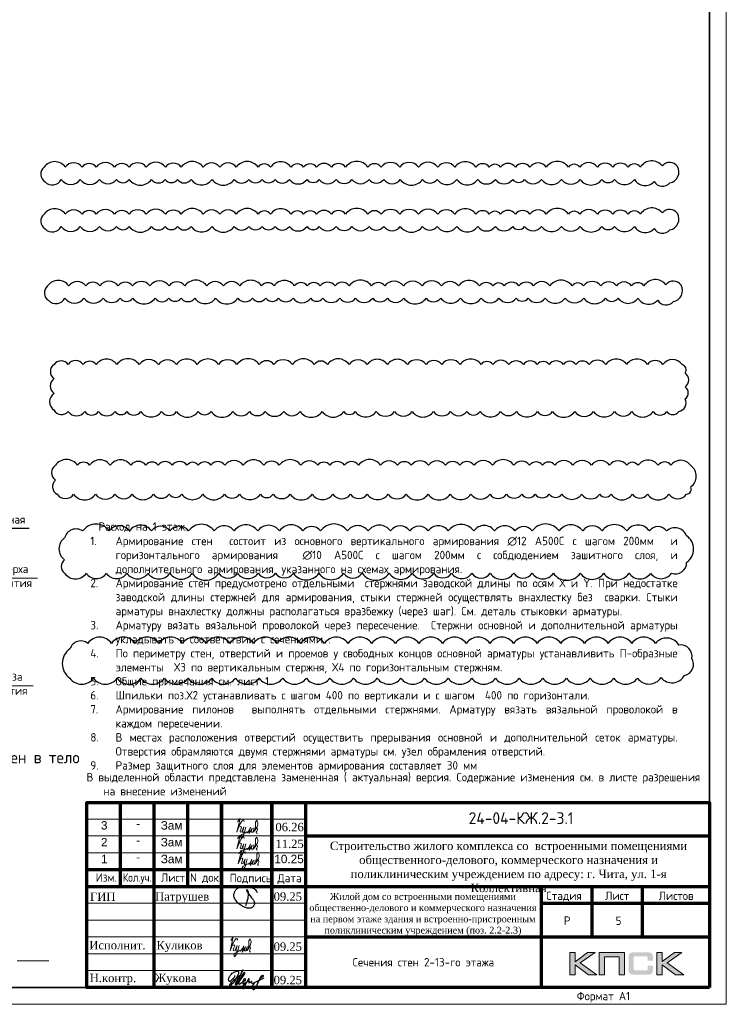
# Model space of a CAD drawing. Header units: millimetres. Extents: x 247266 to 730847, y -636031 to 10052.
# Tile 266 of 330: x 590100 to 611095, y -209161 to -179910. Entities that reach past the tile are written whole.
import ezdxf
from ezdxf.enums import TextEntityAlignment as Align

# ---------------------------------------------------------------- set-up
doc = ezdxf.new("R2010")
doc.units = ezdxf.units.MM
for name, color, linetype, lineweight in [('AF_Stena', 7, 'Continuous', 18), ('Выноски', 7, 'Continuous', 20), ('подоснова', 7, 'Continuous', 5), ('размер', 7, 'Continuous', 25), ('Рамка', 7, 'Continuous', 70), ('Текст', 7, 'Continuous', 25), ('ТОНКИЕ', 7, 'Continuous', 9), ('Узлы', 7, 'Continuous', 0)]:
    doc.layers.add(name, color=color, linetype=linetype, lineweight=lineweight)
for name, color, linetype in [('PDF7_Text', 7, 'Continuous'), ('PDF8_Text', 7, 'Continuous'), ('Исправления', 1, 'Continuous'), ('РАЗМЕРЫ', 7, 'Continuous'), ('Рамка печать', 7, 'Continuous'), ('ТОЛСТЫЕ_ОСНОВНЫЕ', 7, 'Continuous')]:
    doc.layers.add(name, color=color, linetype=linetype)
doc.styles.add('GOST-2.304_Type-B', font='GOST_Common.ttf')
doc.styles.add('PDF Times New Roman', font='times.ttf')
doc.styles.get("Standard").update_dxf_attribs({"font": 'arial.ttf'})
doc.styles.add('style1', font='GOST_Common.ttf', dxfattribs={"height": 500})
doc.styles.add('style_Tonin', font='simplex.shx', dxfattribs={"width": 0.9})
doc.styles.add('ГОСТ', font='GOST_Common.ttf')
doc.dimstyles.new('20', dxfattribs={"dimtxt": 2.5, "dimasz": 2.5, "dimexe": 1.25, "dimexo": 0.625, "dimtad": 1, "dimdec": 0, "dimlfac": 20, "dimtxsty": 'style_Tonin', "dimblk": 'ARCHTICK', "dimcen": 0, "dimclrt": 256, "dimadec": 0, "dimazin": 0, "dimtfac": 1, "dimtdec": 0, "dimtmove": 0, "dimatfit": 0, "dimfxl": 1, "dimarcsym": 0})

# ---------------------------------------------------------------- blocks, each defined once
blk = doc.blocks.new('*U3683')
at = {"layer": 'ТОЛСТЫЕ_ОСНОВНЫЕ', "lineweight": 35}
blk.add_lwpolyline([(20, 5), (836, 5), (836, 589), (20, 589)], close=True, dxfattribs=at)
at = {"layer": 'ТОНКИЕ'}
blk.add_lwpolyline([(0, 0), (841, 0), (841, 594), (0, 594)], close=True, dxfattribs=at)
at = {"layer": 'Текст', "style": 'style1'}
blk.add_text('Формат А1', height=2.5, dxfattribs=at).set_placement((796.57, 1.2))
blk = doc.blocks.new('11')
at = {"layer": 'Выноски'}
for p, q in [((47885, 66608), (47944, 66700)), ((47944, 66700), (47962, 66737)), ((47962, 66737), (47989, 66781)), ((47989, 66781), (48016, 66806)), ((48016, 66806), (48038, 66823)), ((48038, 66823), (48060, 66786)), ((48060, 66786), (48058, 66769))]:
    blk.add_line(p, q, dxfattribs=at)
blk.add_lwpolyline([(47863, 66761), (47937, 66865), (47843, 66458), (47885, 66564), (47905, 66616), (47954, 66628), (47979, 66606), (47957, 66539), (47937, 66487), (47947, 66458), (47991, 66470), (48051, 66611), (48041, 66569), (48023, 66505), (48023, 66448), (48065, 66448), (48090, 66529), (48110, 66608), (48043, 66369), (47972, 66275), (47954, 66344), (47991, 66389), (48078, 66431), (48142, 66470), (48154, 66441), (48204, 66512), (48246, 66606), (48209, 66455), (48204, 66418), (48295, 66574), (48265, 66463), (48265, 66455), (48312, 66453), (48342, 66529), (48347, 66584), (48337, 66465), (48349, 66453), (48401, 66569), (48443, 66616), (48461, 66678), (48466, 66727), (48436, 66811), (48399, 66754), (48399, 66618), (48389, 66549), (48374, 66507), (48416, 66564), (48441, 66576), (48451, 66524), (48433, 66482), (48419, 66453), (48424, 66428), (48458, 66421)], dxfattribs=at)
blk = doc.blocks.new('яяя')
at = {"lineweight": 30}
for points in [[(345424, 110432), (345425, 110410), (345424, 110397), (345417, 110379), (345406, 110350), (345390, 110319), (345357, 110275), (345310, 110221), (345265, 110176), (345198, 110110), (345161, 110077), (345133, 110066), (345116, 110066), (345102, 110075), (345090, 110091), (345082, 110115), (345074, 110146), (345066, 110182), (345064, 110206), (345067, 110234), (345077, 110278), (345095, 110320), (345114, 110361), (345134, 110395), (345159, 110428), (345195, 110469), (345228, 110506), (345284, 110560), (345331, 110595), (345379, 110625), (345435, 110648), (345486, 110670), (345532, 110686), (345573, 110696), (345605, 110698), (345621, 110695), (345635, 110687), (345648, 110671), (345656, 110649), (345659, 110625), (345659, 110583), (345656, 110553), (345647, 110523), (345635, 110489), (345387, 110033), (345349, 109985), (345311, 109948), (345247, 109889), (345209, 109858), (345192, 109844), (345180, 109837), (345157, 109833), (345150, 109835), (345140, 109842), (345135, 109856), (345138, 109881), (345148, 109892), (345183, 109930), (345267, 110024), (345343, 110105), (345455, 110213), (345617, 110343), (345775, 110456), (345811, 110526), (345838, 110607), (345890, 110740), (345902, 110771), (345698, 110295), (345672, 110226), (345626, 110132), (345572, 110032), (345518, 109953), (345481, 109918), (345497, 110001), (345567, 110147), (345655, 110301), (345760, 110442)], [(345481, 109918), (345476, 109896), (345475, 109874), (345485, 109861), (345506, 109866), (345539, 109891), (345632, 109983), (345968, 110450), (346022, 110527), (346029, 110560), (346027, 110579), (346026, 110590), (346010, 110605), (345993, 110609), (345975, 110601), (345962, 110584), (345954, 110562), (345857, 110421), (345783, 110292), (345741, 110183), (345701, 110079), (345665, 109985), (345660, 109952), (345666, 109929), (345669, 109915), (345682, 109910), (345702, 109914), (345735, 109941), (345846, 110007), (346065, 110160), (346075, 110193), (346070, 110217), (346066, 110236), (346052, 110241), (346030, 110241), (346007, 110228), (345978, 110203), (345960, 110164), (345892, 110010), (345895, 109986), (345904, 109966), (345925, 109964), (345969, 109968), (346045, 110000), (346218, 110114), (346261, 110154), (346280, 110184), (346282, 110210), (346278, 110225), (346263, 110229), (346241, 110222), (346220, 110198), (346162, 110049), (345989, 109904), (345932, 109849), (345906, 109805), (345891, 109739), (345890, 109690), (345899, 109652), (345924, 109647), (345956, 109655), (345980, 109674), (346058, 109838), (346158, 110046), (346261, 110098), (346314, 110120), (346292, 110079), (346269, 110036), (346261, 110008), (346267, 109998), (346293, 109998), (346363, 110039), (346445, 110095), (346421, 110068), (346414, 110040), (346407, 110011), (346416, 109990), (346466, 109972), (346509, 109977), (346574, 109984), (347172, 110293)], [(346586, 109971), (346543, 109917), (346509, 109873), (346489, 109825), (346475, 109767), (346472, 109710), (346478, 109675), (346485, 109641), (346501, 109621), (346517, 109602), (346542, 109589), (346568, 109592), (346605, 109620), (346680, 109731), (346736, 109842), (346865, 110115), (346962, 110290), (346969, 110318), (346979, 110360), (347013, 110403), (347056, 110434), (347091, 110450), (347109, 110450), (347121, 110434), (347115, 110405), (347072, 110355), (347012, 110307), (346924, 110222)]]:
    blk.add_lwpolyline(points, dxfattribs=at)
blk = doc.blocks.new('Патрушев')
at = {"color": 5, "lineweight": 25}
blk.add_lwpolyline([(58.5, -35.1), (59.7, -32), (60.2, -29.8), (60.5, -28.8), (60.8, -27.6), (61.1, -26.3), (61.4, -24.7), (61.6, -23), (61.8, -21.6), (61.8, -20.5), (61.7, -19.5), (61.5, -18.6), (61.3, -17.9), (61, -17.3), (60.6, -16.9), (60.5, -16.7), (60.4, -16.6), (60.3, -16.5), (60, -16.4), (59.7, -16.4), (59.6, -16.4), (59.4, -16.5), (59.3, -16.7), (59.3, -17), (59.4, -17.1), (61.8, -21), (63.1, -22.9), (63.7, -23.6), (64.5, -24.6), (65.5, -25.9), (66.4, -27.1), (66.9, -27.7), (67.4, -28.4), (67.7, -28.9), (68, -29.5), (68.4, -30.4), (68.7, -31), (68.8, -31.7), (68.9, -32.2), (68.9, -32.7), (68.9, -33.3), (68.8, -33.8), (68.6, -34.6), (68.3, -35.2), (67.9, -35.7), (67.6, -36.2), (66.9, -36.8), (66.4, -37.1), (65.9, -37.5), (65.3, -37.9), (64.8, -38.1), (64.1, -38.3), (63.6, -38.4), (62.5, -38.5), (61.6, -38.5), (60.9, -38.4), (60.1, -38.3), (59.3, -38), (58.4, -37.7), (57.7, -37.5), (56.6, -37.3), (55.9, -36.9), (54.9, -36.3), (53.8, -35.7), (53.1, -35.2), (52.2, -34.7), (51.3, -34.1), (50.1, -33.3), (49.1, -32.3), (48, -31.1), (47.1, -29.9), (46.1, -28.7), (45.2, -27.6), (44.7, -26.5), (44.3, -25.1), (44, -24.3), (44, -23.3), (43.9, -22.5), (44, -21.5), (44.2, -20.6), (44.5, -20), (44.7, -19.1), (45, -18.2), (45.5, -17.4), (45.8, -16.9), (46.4, -16.1), (47, -15.5), (47.8, -14.8), (48.6, -14.3), (49.4, -13.8), (50.5, -13.3), (51.6, -12.9), (52.7, -12.5), (54.2, -12.1), (55.4, -11.9), (56.9, -11.8), (58.3, -11.8), (59.6, -11.9), (61, -12.1), (62.7, -12.4), (64.5, -12.9), (66.2, -13.6), (67.6, -14.3), (68.9, -15.1), (70, -16.3), (71.1, -17.5), (71.7, -18.3), (72.3, -19.3)], dxfattribs=at)
blk = doc.blocks.new('штамп кж1.1')
at = {"layer": 'Рамка печать', "lineweight": 20}
h = blk.add_hatch(color=0, dxfattribs=at)
h.paths.add_polyline_path([(419458, -85094), (419234, -85094), (418867, -85370), (418867, -85094), (418712, -85094), (418712, -85757), (418867, -85757), (418867, -85466), (419264, -85757), (419512, -85757), (419019, -85406)])
h.paths.add_polyline_path([(419737, -85219), (420175, -85219), (420175, -85757), (420329, -85757), (420329, -85094), (420165, -85094), (419583, -85094), (419583, -85251), (419583, -85757), (419737, -85757)])
h.paths.add_polyline_path([(421451, -85091), (421295, -85091), (421295, -85754), (421451, -85754), (421451, -85462), (421847, -85754), (422095, -85754), (421602, -85403), (422041, -85091), (421818, -85091), (421451, -85367)])
blk.add_hatch(color=204, dxfattribs=at).paths.add_polyline_path([(421166, -85165), (421164, -85157), (421161, -85151), (421158, -85145), (421154, -85139), (421151, -85134), (421147, -85129), (421143, -85124), (421139, -85120), (421133, -85117), (421128, -85113), (421122, -85109), (421115, -85107), (421108, -85104), (421100, -85101), (421093, -85099), (421075, -85096), (421056, -85093), (421035, -85092), (421012, -85091), (420617, -85091), (420594, -85092), (420573, -85093), (420553, -85096), (420536, -85099), (420528, -85102), (420521, -85104), (420514, -85107), (420508, -85110), (420502, -85113), (420496, -85117), (420491, -85120), (420486, -85124), (420482, -85129), (420478, -85134), (420474, -85139), (420471, -85145), (420468, -85151), (420466, -85158), (420463, -85165), (420461, -85172), (420457, -85188), (420455, -85206), (420453, -85226), (420453, -85248), (420453, -85596), (420453, -85618), (420455, -85638), (420457, -85656), (420461, -85673), (420463, -85680), (420466, -85687), (420468, -85694), (420471, -85700), (420474, -85705), (420478, -85711), (420482, -85716), (420486, -85720), (420491, -85725), (420496, -85728), (420502, -85731), (420508, -85735), (420514, -85738), (420521, -85740), (420528, -85743), (420536, -85745), (420553, -85749), (420573, -85751), (420594, -85753), (420617, -85754), (421012, -85754), (421035, -85753), (421056, -85752), (421075, -85749), (421092, -85746), (421100, -85743), (421108, -85741), (421115, -85738), (421122, -85735), (421128, -85732), (421133, -85728), (421139, -85725), (421143, -85720), (421147, -85716), (421151, -85711), (421154, -85706), (421158, -85700), (421161, -85694), (421164, -85688), (421166, -85680), (421169, -85673), (421172, -85656), (421175, -85639), (421176, -85618), (421177, -85596), (421177, -85487), (421022, -85487), (421022, -85576), (421022, -85582), (421021, -85588), (421020, -85594), (421019, -85599), (421017, -85604), (421015, -85608), (421012, -85612), (421008, -85616), (421005, -85619), (421001, -85622), (420996, -85624), (420991, -85626), (420987, -85627), (420981, -85628), (420974, -85628), (420968, -85629), (420649, -85629), (420644, -85628), (420639, -85628), (420635, -85626), (420631, -85624), (420627, -85621), (420624, -85618), (420620, -85615), (420617, -85611), (420615, -85607), (420613, -85603), (420611, -85598), (420609, -85593), (420607, -85584), (420607, -85574), (420607, -85256), (420607, -85250), (420607, -85245), (420609, -85240), (420610, -85235), (420611, -85231), (420613, -85228), (420616, -85225), (420619, -85221), (420622, -85218), (420626, -85216), (420630, -85214), (420634, -85212), (420639, -85211), (420643, -85210), (420649, -85210), (420654, -85210), (420968, -85210), (420974, -85210), (420981, -85210), (420986, -85212), (420991, -85213), (420996, -85215), (421000, -85217), (421004, -85220), (421008, -85223), (421011, -85227), (421014, -85231), (421017, -85235), (421019, -85240), (421020, -85245), (421021, -85250), (421022, -85257), (421022, -85263), (421022, -85336), (421177, -85336), (421177, -85248), (421176, -85226), (421175, -85206), (421172, -85188), (421168, -85172)])
at = {"layer": 'Рамка', "color": 7}
for p, q in [((405358, -83134), (405358, -80634)), ((407358, -83134), (407358, -80634)), ((410858, -81634), (422858, -81634)), ((404358, -82634), (410858, -82634)), ((404358, -83134), (422858, -83134)), ((419358, -83134), (419358, -84634)), ((420858, -83134), (420858, -84634)), ((417858, -83634), (422858, -83634)), ((417858, -83634), (422858, -83634)), ((410858, -84634), (422858, -84634))]:
    blk.add_line(p, q, dxfattribs=at)
at = {"layer": 'Рамка'}
for p, q in [((406358, -86134), (406358, -80634)), ((408358, -86134), (408358, -80634)), ((408358, -80634), (408358, -86134)), ((409858, -80634), (409858, -86134)), ((409858, -86134), (409858, -80634)), ((410858, -80634), (410858, -86134)), ((417858, -83134), (417858, -86134))]:
    blk.add_line(p, q, dxfattribs=at)
at = {"layer": 'Рамка', "color": 7, "lineweight": 15}
for p, q in [((404358, -81134), (410858, -81134)), ((404358, -81634), (410858, -81634)), ((404358, -82134), (410858, -82134)), ((404358, -83634), (410858, -83634)), ((404358, -84134), (410858, -84134)), ((404358, -84634), (410858, -84634)), ((404358, -85134), (410858, -85134)), ((404358, -85634), (410858, -85634))]:
    blk.add_line(p, q, dxfattribs=at)
at = {"layer": 'Рамка'}
blk.add_lwpolyline([(422858, -86134), (404358, -86134), (404358, -80634), (422858, -80634)], close=True, dxfattribs=at)
at = {"layer": 'Рамка печать', "color": 0, "lineweight": 20}
for points in [[(418712, -85757), (418712, -85094), (418867, -85094), (418867, -85370), (419234, -85094), (419458, -85094), (419019, -85406), (419512, -85757), (419264, -85757), (418867, -85466), (418867, -85757), (418712, -85757)], [(419737, -85757), (419737, -85219), (420175, -85219), (420175, -85757), (420329, -85757), (420329, -85094), (420165, -85094), (419583, -85094), (419583, -85251), (419583, -85757), (419737, -85757)], [(421295, -85754), (421295, -85091), (421451, -85091), (421451, -85367), (421818, -85091), (422041, -85091), (421602, -85403), (422095, -85754), (421847, -85754), (421451, -85462), (421451, -85754), (421295, -85754)]]:
    blk.add_lwpolyline(points, close=True, dxfattribs=at)
at = {"color": 5, "xscale": 24.5, "yscale": 24.5, "zscale": 24.5}
blk.add_blockref('Патрушев', (407651, -82836), dxfattribs=at)
at = {"color": 2, "lineweight": 60, "xscale": 0.5, "yscale": 0.5, "zscale": 0.5}
blk.add_blockref('яяя', (236038, -140993), dxfattribs=at)
at = {"layer": 'Выноски', "color": 0}
blk.add_blockref('11', (360773, -151499), dxfattribs=at)
at = {"layer": 'PDF7_Text', "char_height": 248, "attachment_point": 7, "style": 'PDF Times New Roman'}
for s, insert in [('Патрушев', (406387, -83634)), ('09.25', (409908, -83561)), ('09.25', (409908, -85050)), ('Жукова', (406381, -86056)), ('09.25', (409908, -86042))]:
    blk.add_mtext(s, dxfattribs=dict(at, insert=insert))
at = {"layer": 'PDF7_Text', "insert": (406426, -85084), "char_height": 247.95, "attachment_point": 7, "style": 'PDF Times New Roman'}
blk.add_mtext_dynamic_manual_height_columns('{\\C256;Куликов}', width=2000, gutter_width=1250, heights=[0], dxfattribs=at)
at = {"layer": 'PDF8_Text', "char_height": 248, "attachment_point": 7, "style": 'PDF Times New Roman'}
for s, insert in [('ГИП', (404451, -83561)), ('Исполнит.', (404432, -85007)), ('Н.контр.', (404445, -86056))]:
    blk.add_mtext(s, dxfattribs=dict(at, insert=insert))
at = {"layer": 'Текст', "color": 7, "style": 'ГОСТ'}
blk.add_text('24-04-КЖ.2-3.1', height=350, dxfattribs=at).set_placement((417259, -81103), align=Align.MIDDLE_CENTER)
for s, p in [('Изм.', (404622, -82993)), ('Лист', (406561, -82996)), ('N док.', (407423, -82993)), ('Подпись', (408601, -83008)), ('Дата', (410023, -83008)), ('Стадия', (418009, -83534)), ('Лист', (419758, -83534)), ('Листов', (421350, -83534)), ('Р', (418530, -84272))]:
    blk.add_text(s, height=250, dxfattribs=at).set_placement(p)
at = {"layer": 'Текст', "color": 7, "style": 'ГОСТ', "width": 0.9}
blk.add_text('Кол.уч.', height=250, dxfattribs=at).set_placement((405423, -82992))
at = {"layer": 'Текст', "color": 7, "attachment_point": 1, "style": 'ГОСТ'}
for s, width, heights, insert, char_height in [('\\pxqc;{\\fTimes New Roman|b0|i0|c204|p18;\\C256;Строительство жилого комплекса со  встроенными помещениями общественного-делового, коммерческого назначения и поликлиническим учреждением по адресу: г. Чита, ул. 1-я Коллективная}', 11543.07, [0], (411117, -81801), 250), ('\\pxqc;{\\fTimes New Roman|b0|i0|c204|p18;\\C256;Жилой дом со встроенными помещениями общественно-делового и коммерческого назначения на первом этаже здания и встроенно-пристроенным поликлиническим учреждением (поз. 2.2-2.3)\\P}', 7000, [1500], (410844, -83331), 200)]:
    blk.add_mtext_dynamic_manual_height_columns(s, width=width, gutter_width=12.5, heights=heights, dxfattribs=dict(at, insert=insert, char_height=char_height))
blk = doc.blocks.new('_ArchTick')
at = {"color": 0, "linetype": 'ByBlock', "const_width": 0.15}
blk.add_lwpolyline([(-0.5, -0.5), (0.5, 0.5)], dxfattribs=at)

msp = doc.modelspace()

# ---------------------------------------------------------------- linework, layer by layer
at = {"layer": 'AF_Stena', "lineweight": 20}
msp.add_lwpolyline([(590022.82, -207871.04), (590966.53, -207871.04)], dxfattribs=at)
at = {"layer": 'Исправления'}
for points in [[(590822.64, -184292.1, 0.52056705), (590853.52, -184725.94, 0.52056705), (591333.76, -184653.84, 0.52056705), (591901.36, -184653.84, 0.52056705), (592468.95, -184653.84, 0.52056705), (592977.07, -184653.84, 0.52056705), (593354.2, -184653.84, 0.52056705), (594015.8, -184653.84, 0.52056705), (594426.08, -184653.84, 0.52056705), (594787.84, -184653.84, 0.52056705), (595191.3, -184653.84, 0.52056705), (595814.91, -184653.84, 0.52056705), (596474.59, -184653.84, 0.52056705), (596906.5, -184653.84, 0.52056705), (597303.97, -184653.84, 0.52056705), (597686.97, -184653.84, 0.52056705), (598113.17, -184653.84, 0.52056705), (598638.04, -184653.84, 0.52056705), (598999.09, -184653.84, 0.52056705), (599504.22, -184653.84, 0.52056705), (599971.4, -184653.84, 0.52056705), (600480.09, -184653.84, 0.52056705), (600916.37, -184653.84, 0.52056705), (601408.05, -184653.84, 0.52056705), (602068.49, -184653.84, 0.52056705), (602502.86, -184653.84, 0.52056705), (603086.48, -184653.84, 0.52056705), (603707.49, -184653.84, 0.52056705), (604232.76, -184653.84, 0.52056705), (604747.16, -184653.84, 0.52056705), (605101.69, -184653.84, 0.52056705), (605606.79, -184653.84, 0.52056705), (606199.86, -184653.84, 0.52056705), (606752.36, -184653.84, 0.52056705), (607396.4, -184653.84, 0.52056705), (607770.17, -184653.84, 0.52056705), (608366.51, -184654.58, 0.52056705), (608948.28, -184714.97, 0.52056705), (609417.1, -184754.66, 0.52056705), (609641.79, -184272.64, 0.52056705), (609194.15, -184255.41, 0.52056705), (608541.21, -184292.1, 0.52056705), (608174.39, -184292.1, 0.52056705), (607721.75, -184292.1, 0.52056705), (607263.78, -184292.1, 0.52056705), (606744.43, -184292.1, 0.52056705), (606405.2, -184292.1, 0.52056705), (605746.15, -184292.1, 0.52056705), (605259.39, -184292.1, 0.52056705), (604827.05, -184292.1, 0.52056705), (604388.21, -184292.1, 0.52056705), (604053.46, -184292.1, 0.52056705), (603654.85, -184292.1, 0.52056705), (603029.59, -184292.1, 0.52056705), (602524.59, -184292.1, 0.52056705), (601947.44, -184292.1, 0.52056705), (601392.2, -184292.1, 0.52056705), (600840.63, -184292.1, 0.52056705), (600445.65, -184292.1, 0.52056705), (599784.08, -184292.1, 0.52056705), (599361.7, -184292.1, 0.52056705), (598923.19, -184292.1, 0.52056705), (598536.35, -184292.1, 0.52056705), (598161.94, -184292.1, 0.52056705), (597549.56, -184292.1, 0.52056705), (597181.67, -184292.1, 0.52056705), (596536.18, -184292.1, 0.52056705), (596046.12, -184292.1, 0.52056705), (595551.11, -184292.1, 0.52056705), (594899.34, -184292.1, 0.52056705), (594428.78, -184292.1, 0.52056705), (593860.05, -184292.1, 0.52056705), (593347.91, -184292.1, 0.52056705), (592917.74, -184292.1, 0.52056705), (592372.73, -184292.1, 0.52056705), (591953.63, -184292.1, 0.52056705), (591455.34, -184292.1, 0.52056705)], [(590822.64, -185688.56, 0.52056705), (590853.52, -186122.41, 0.52056705), (591333.76, -186050.31, 0.52056705), (591901.36, -186050.31, 0.52056705), (592468.95, -186050.31, 0.52056705), (592977.07, -186050.31, 0.52056705), (593354.2, -186050.31, 0.52056705), (594015.8, -186050.31, 0.52056705), (594426.08, -186050.31, 0.52056705), (594787.84, -186050.31, 0.52056705), (595191.3, -186050.31, 0.52056705), (595814.91, -186050.31, 0.52056705), (596474.59, -186050.31, 0.52056705), (596906.5, -186050.31, 0.52056705), (597303.97, -186050.31, 0.52056705), (597686.97, -186050.31, 0.52056705), (598113.17, -186050.31, 0.52056705), (598638.04, -186050.31, 0.52056705), (598999.09, -186050.31, 0.52056705), (599504.22, -186050.31, 0.52056705), (599971.4, -186050.31, 0.52056705), (600480.09, -186050.31, 0.52056705), (600916.37, -186050.31, 0.52056705), (601408.05, -186050.31, 0.52056705), (602068.49, -186050.31, 0.52056705), (602502.86, -186050.31, 0.52056705), (603086.48, -186050.31, 0.52056705), (603707.49, -186050.31, 0.52056705), (604232.76, -186050.31, 0.52056705), (604747.16, -186050.31, 0.52056705), (605101.69, -186050.31, 0.52056705), (605606.79, -186050.31, 0.52056705), (606199.86, -186050.31, 0.52056705), (606752.36, -186050.31, 0.52056705), (607396.4, -186050.31, 0.52056705), (607770.17, -186050.31, 0.52056705), (608366.51, -186051.05, 0.52056705), (608948.28, -186111.43, 0.52056705), (609417.1, -186151.13, 0.52056705), (609641.79, -185669.11, 0.52056705), (609194.15, -185651.88, 0.52056705), (608541.21, -185688.56, 0.52056705), (608174.39, -185688.56, 0.52056705), (607721.75, -185688.56, 0.52056705), (607263.78, -185688.56, 0.52056705), (606744.43, -185688.56, 0.52056705), (606405.2, -185688.56, 0.52056705), (605746.15, -185688.56, 0.52056705), (605259.39, -185688.56, 0.52056705), (604827.05, -185688.56, 0.52056705), (604388.21, -185688.56, 0.52056705), (604053.46, -185688.56, 0.52056705), (603654.85, -185688.56, 0.52056705), (603029.59, -185688.56, 0.52056705), (602524.59, -185688.56, 0.52056705), (601947.44, -185688.56, 0.52056705), (601392.2, -185688.56, 0.52056705), (600840.63, -185688.56, 0.52056705), (600445.65, -185688.56, 0.52056705), (599784.08, -185688.56, 0.52056705), (599361.7, -185688.56, 0.52056705), (598923.19, -185688.56, 0.52056705), (598536.35, -185688.56, 0.52056705), (598161.94, -185688.56, 0.52056705), (597549.56, -185688.56, 0.52056705), (597181.67, -185688.56, 0.52056705), (596536.18, -185688.56, 0.52056705), (596046.12, -185688.56, 0.52056705), (595551.11, -185688.56, 0.52056705), (594899.34, -185688.56, 0.52056705), (594428.78, -185688.56, 0.52056705), (593860.05, -185688.56, 0.52056705), (593347.91, -185688.56, 0.52056705), (592917.74, -185688.56, 0.52056705), (592372.73, -185688.56, 0.52056705), (591953.63, -185688.56, 0.52056705), (591455.34, -185688.56, 0.52056705)], [(590929.91, -187819.03, 0.52056705), (590960.79, -188252.88, 0.52056705), (591441.03, -188180.78, 0.52056705), (592008.63, -188180.78, 0.52056705), (592576.22, -188180.78, 0.52056705), (593084.34, -188180.78, 0.52056705), (593461.47, -188180.78, 0.52056705), (594123.07, -188180.78, 0.52056705), (594533.35, -188180.78, 0.52056705), (594895.11, -188180.78, 0.52056705), (595298.57, -188180.78, 0.52056705), (595922.18, -188180.78, 0.52056705), (596581.86, -188180.78, 0.52056705), (597013.77, -188180.78, 0.52056705), (597411.24, -188180.78, 0.52056705), (597794.24, -188180.78, 0.52056705), (598220.43, -188180.78, 0.52056705), (598745.31, -188180.78, 0.52056705), (599106.36, -188180.78, 0.52056705), (599611.49, -188180.78, 0.52056705), (600078.67, -188180.78, 0.52056705), (600587.36, -188180.78, 0.52056705), (601023.64, -188180.78, 0.52056705), (601515.31, -188180.78, 0.52056705), (602175.76, -188180.78, 0.52056705), (602610.13, -188180.78, 0.52056705), (603193.75, -188180.78, 0.52056705), (603814.76, -188180.78, 0.52056705), (604340.03, -188180.78, 0.52056705), (604854.43, -188180.78, 0.52056705), (605208.96, -188180.78, 0.52056705), (605714.06, -188180.78, 0.52056705), (606307.13, -188180.78, 0.52056705), (606859.62, -188180.78, 0.52056705), (607503.67, -188180.78, 0.52056705), (607877.44, -188180.78, 0.52056705), (608473.78, -188181.52, 0.52056705), (609055.55, -188241.9, 0.52056705), (609524.37, -188281.6, 0.52056705), (609749.06, -187799.58, 0.52056705), (609301.42, -187782.35, 0.52056705), (608648.48, -187819.03, 0.52056705), (608281.66, -187819.03, 0.52056705), (607829.02, -187819.03, 0.52056705), (607371.05, -187819.03, 0.52056705), (606851.7, -187819.03, 0.52056705), (606512.47, -187819.03, 0.52056705), (605853.41, -187819.03, 0.52056705), (605366.65, -187819.03, 0.52056705), (604934.32, -187819.03, 0.52056705), (604495.48, -187819.03, 0.52056705), (604160.73, -187819.03, 0.52056705), (603762.12, -187819.03, 0.52056705), (603136.86, -187819.03, 0.52056705), (602631.86, -187819.03, 0.52056705), (602054.7, -187819.03, 0.52056705), (601499.47, -187819.03, 0.52056705), (600947.9, -187819.03, 0.52056705), (600552.92, -187819.03, 0.52056705), (599891.35, -187819.03, 0.52056705), (599468.97, -187819.03, 0.52056705), (599030.46, -187819.03, 0.52056705), (598643.62, -187819.03, 0.52056705), (598269.21, -187819.03, 0.52056705), (597656.82, -187819.03, 0.52056705), (597288.94, -187819.03, 0.52056705), (596643.45, -187819.03, 0.52056705), (596153.39, -187819.03, 0.52056705), (595658.38, -187819.03, 0.52056705), (595006.61, -187819.03, 0.52056705), (594536.05, -187819.03, 0.52056705), (593967.32, -187819.03, 0.52056705), (593455.18, -187819.03, 0.52056705), (593025.01, -187819.03, 0.52056705), (592480, -187819.03, 0.52056705), (592060.9, -187819.03, 0.52056705), (591562.61, -187819.03, 0.52056705)], [(591119.67, -190153.82, 0.52056705), (591119.67, -190573.09, 0.52056705), (591119.67, -191011.51, 0.52056705), (591119.67, -191509.2, 0.52056705), (591541.69, -191550.28, 0.52056705), (592032.22, -191550.28, 0.52056705), (592442.59, -191550.28, 0.52056705), (592933.96, -191550.28, 0.52056705), (593286.95, -191550.28, 0.52056705), (593696.15, -191550.28, 0.52056705), (594315.42, -191550.28, 0.52056705), (594762.66, -191550.28, 0.52056705), (595402.14, -191550.28, 0.52056705), (595784.56, -191550.28, 0.52056705), (596434.75, -191550.28, 0.52056705), (596925.12, -191550.28, 0.52056705), (597397.99, -191550.28, 0.52056705), (597947.28, -191550.28, 0.52056705), (598429.77, -191550.28, 0.52056705), (599089.19, -191550.28, 0.52056705), (599729.52, -191550.28, 0.52056705), (600068.32, -191550.28, 0.52056705), (600692.61, -191550.28, 0.52056705), (601237.47, -191550.28, 0.52056705), (601763.72, -191550.28, 0.52056705), (602394.27, -191550.28, 0.52056705), (602899.6, -191550.28, 0.52056705), (603384.69, -191550.28, 0.52056705), (603783.39, -191550.28, 0.52056705), (604386.92, -191550.28, 0.52056705), (604859.18, -191550.28, 0.52056705), (605481.92, -191550.28, 0.52056705), (605931.16, -191550.28, 0.52056705), (606589.71, -191550.28, 0.52056705), (607152.71, -191550.28, 0.52056705), (607775.55, -191550.28, 0.52056705), (608288.46, -191550.28, 0.52056705), (608921.47, -191550.28, 0.52056705), (609325.71, -191550.28, 0.52056705), (609681.12, -191550.28, 0.52056705), (609870.31, -191176.92, 0.52056705), (609870.31, -190817.01, 0.52056705), (609870.31, -190407.86, 0.52056705), (609780.18, -190153.82, 0.52056705), (609209.47, -190153.82, 0.52056705), (608752.51, -190153.82, 0.52056705), (608133.68, -190153.82, 0.52056705), (607516.57, -190153.82, 0.52056705), (607016.63, -190153.82, 0.52056705), (606619.4, -190153.82, 0.52056705), (606254.66, -190153.82, 0.52056705), (605827.45, -190153.82, 0.52056705), (605478.97, -190153.82, 0.52056705), (605064.87, -190153.82, 0.52056705), (604635.49, -190153.82, 0.52056705), (604156.08, -190153.82, 0.52056705), (603811.19, -190153.82, 0.52056705), (603185.75, -190153.82, 0.52056705), (602637.31, -190153.82, 0.52056705), (602172.16, -190153.82, 0.52056705), (601619.89, -190153.82, 0.52056705), (601023.85, -190153.82, 0.52056705), (600425.1, -190153.82, 0.52056705), (599884.51, -190153.82, 0.52056705), (599242.12, -190153.82, 0.52056705), (598851.99, -190153.82, 0.52056705), (598203.23, -190153.82, 0.52056705), (597653.26, -190153.82, 0.52056705), (597219.77, -190153.82, 0.52056705), (596553.33, -190153.82, 0.52056705), (596004.57, -190153.82, 0.52056705), (595374.45, -190153.82, 0.52056705), (594755.58, -190153.82, 0.52056705), (594221.55, -190153.82, 0.52056705), (593650.33, -190153.82, 0.52056705), (592986.02, -190153.82, 0.52056705), (592372.75, -190153.82, 0.52056705), (591984.53, -190153.82, 0.52056705), (591539.54, -190153.82, 0.52056705)], [(591162.01, -193147.28, 0.52056705), (591162.01, -193585.17, 0.52056705), (591209.93, -194007.31, 0.52056705), (591702.56, -194007.31, 0.52056705), (592354.08, -194007.31, 0.52056705), (592931.11, -194007.31, 0.52056705), (593446.22, -194007.31, 0.52056705), (594073.34, -194007.31, 0.52056705), (594541.78, -194007.31, 0.52056705), (594918.92, -194007.31, 0.52056705), (595544.65, -194007.31, 0.52056705), (596182.65, -194007.31, 0.52056705), (596630.02, -194007.31, 0.52056705), (597249.89, -194007.31, 0.52056705), (597632.91, -194007.31, 0.52056705), (598137, -194007.31, 0.52056705), (598788.94, -194007.31, 0.52056705), (599402.81, -194007.31, 0.52056705), (599931.94, -194007.31, 0.52056705), (600426.54, -194007.31, 0.52056705), (601047.64, -194007.31, 0.52056705), (601583.67, -194007.31, 0.52056705), (602235.68, -194007.31, 0.52056705), (602892.08, -194007.31, 0.52056705), (603507.52, -194007.31, 0.52056705), (604075.14, -194007.31, 0.52056705), (604560.55, -194007.31, 0.52056705), (605016.21, -194007.31, 0.52056705), (605416.82, -194007.31, 0.52056705), (605835.83, -194007.31, 0.52056705), (606212.06, -194007.31, 0.52056705), (606796.34, -194007.31, 0.52056705), (607332.92, -194007.31, 0.52056705), (607669.82, -194007.31, 0.52056705), (608307.76, -194007.31, 0.52056705), (608749.02, -194007.31, 0.52056705), (609390.55, -194007.31, 0.52056705), (609911.56, -194007.31, 0.52056705), (610037.95, -193791.67, 0.52056705), (610037.95, -193158.46, 0.52056705), (609450.11, -193147.28, 0.52056705), (609072.68, -193147.28, 0.52056705), (608472.79, -193147.28, 0.52056705), (608135.58, -193147.28, 0.52056705), (607624.89, -193147.28, 0.52056705), (607089.34, -193147.28, 0.52056705), (606535.84, -193147.28, 0.52056705), (605998.91, -193147.28, 0.52056705), (605635.68, -193147.28, 0.52056705), (605246.63, -193147.28, 0.52056705), (604785.95, -193147.28, 0.52056705), (604143.82, -193147.28, 0.52056705), (603599.07, -193147.28, 0.52056705), (603177.46, -193147.28, 0.52056705), (602750.84, -193147.28, 0.52056705), (602248.84, -193147.28, 0.52056705), (601735.89, -193147.28, 0.52056705), (601325.29, -193147.28, 0.52056705), (600824.41, -193147.28, 0.52056705), (600168.14, -193147.28, 0.52056705), (599751, -193147.28, 0.52056705), (599314.72, -193147.28, 0.52056705), (598956.57, -193147.28, 0.52056705), (598455.74, -193147.28, 0.52056705), (597813.07, -193147.28, 0.52056705), (597356.35, -193147.28, 0.52056705), (596741.01, -193147.28, 0.52056705), (596195.68, -193147.28, 0.52056705), (595782.37, -193147.28, 0.52056705), (595406.83, -193147.28, 0.52056705), (595070.41, -193147.28, 0.52056705), (594630.81, -193147.28, 0.52056705), (594210.33, -193147.28, 0.52056705), (593847.42, -193147.28, 0.52056705), (593402.73, -193147.28, 0.52056705), (592790.11, -193147.28, 0.52056705), (592175.77, -193147.28, 0.52056705), (591818.88, -193147.28, 0.52056705)], [(591435.8, -196356.2, 0.52056705), (592079.9, -196356.2, 0.52056705), (592675.5, -196356.2, 0.52056705), (593285.81, -196356.2, 0.52056705), (593911.33, -196356.2, 0.52056705), (594562, -196356.2, 0.52056705), (595228.32, -196356.2, 0.52056705), (596014.36, -196356.2, 0.52056705), (596571.5, -196356.2, 0.52056705), (597183.58, -196356.2, 0.52056705), (597699.03, -196356.2, 0.52056705), (598231.05, -196356.2, 0.52056705), (598989.37, -196356.2, 0.52056705), (599722.57, -196356.2, 0.52056705), (600274.82, -196356.2, 0.52056705), (601074.05, -196356.2, 0.52056705), (601764.23, -196356.2, 0.52056705), (602402.8, -196356.2, 0.52056705), (602931.85, -196356.2, 0.52056705), (603534.07, -196356.2, 0.52056705), (604078.19, -196356.2, 0.52056705), (604776.93, -196356.2, 0.52056705), (605327.28, -196356.2, 0.52056705), (605956.89, -196356.2, 0.52056705), (606754.89, -196356.2, 0.52056705), (607453.9, -196356.2, 0.52056705), (608207.4, -196356.2, 0.52056705), (608846.86, -196356.2, 0.52056705), (609464.31, -196356.2, 0.52056705), (609916.25, -196035.03, 0.52056705), (609916.25, -195239.62, 0.52056705), (609319.88, -195099.46, 0.52056705), (608808.23, -195099.46, 0.52056705), (608134.93, -195099.46, 0.52056705), (607405.12, -195099.46, 0.52056705), (606827.01, -195099.46, 0.52056705), (606123.99, -195099.46, 0.52056705), (605325.09, -195099.46, 0.52056705), (604815.91, -195099.46, 0.52056705), (604210.15, -195099.46, 0.52056705), (603590.01, -195099.46, 0.52056705), (602835.07, -195099.46, 0.52056705), (602239.09, -195099.46, 0.52056705), (601689.97, -195099.46, 0.52056705), (601116.75, -195099.46, 0.52056705), (600453.48, -195099.46, 0.52056705), (599836.2, -195099.46, 0.52056705), (599036.91, -195099.46, 0.52056705), (598515.23, -195099.46, 0.52056705), (597817.88, -195099.46, 0.52056705), (597170.36, -195099.46, 0.52056705), (596471.95, -195099.46, 0.52056705), (595878.96, -195099.46, 0.52056705), (595115.75, -195099.46, 0.52056705), (594562.38, -195099.46, 0.52056705), (594020.16, -195099.46, 0.52056705), (593357.84, -195099.46, 0.52056705), (592759.85, -195099.46, 0.52056705), (591974.38, -195099.46, 0.52056705), (591435.8, -195303.62, 0.52056705), (591435.8, -195955.88, 0.52056705)], [(591589.87, -199470.21, 0.52056705), (592292.52, -199470.21, 0.52056705), (592995.17, -199470.21, 0.52056705), (593697.82, -199470.21, 0.52056705), (594400.47, -199470.21, 0.52056705), (595103.11, -199470.21, 0.52056705), (595805.76, -199470.21, 0.52056705), (596508.41, -199470.21, 0.52056705), (597211.06, -199470.21, 0.52056705), (597913.7, -199470.21, 0.52056705), (598616.35, -199470.21, 0.52056705), (599319, -199470.21, 0.52056705), (600021.65, -199470.21, 0.52056705), (600724.3, -199470.21, 0.52056705), (601426.94, -199470.21, 0.52056705), (602129.59, -199470.21, 0.52056705), (602832.24, -199470.21, 0.52056705), (603534.89, -199470.21, 0.52056705), (604237.53, -199470.21, 0.52056705), (604940.18, -199470.21, 0.52056705), (605642.83, -199470.21, 0.52056705), (606345.48, -199470.21, 0.52056705), (607048.13, -199470.21, 0.52056705), (607750.77, -199470.21, 0.52056705), (608453.42, -199470.21, 0.52056705), (609155.44, -199456.2, 0.52056705), (609855.21, -199392.78, 0.52056705), (610070.32, -198886.62, 0.52056705), (609686.85, -198487.76, 0.52056705), (608990.01, -198437.72, 0.52056705), (608287.36, -198437.72, 0.52056705), (607584.71, -198437.72, 0.52056705), (606882.06, -198437.72, 0.52056705), (606179.42, -198437.72, 0.52056705), (605476.77, -198437.72, 0.52056705), (604774.12, -198437.72, 0.52056705), (604071.47, -198437.72, 0.52056705), (603368.82, -198437.72, 0.52056705), (602666.18, -198437.72, 0.52056705), (601963.53, -198437.72, 0.52056705), (601260.88, -198437.72, 0.52056705), (600558.23, -198437.72, 0.52056705), (599855.59, -198437.72, 0.52056705), (599152.94, -198437.72, 0.52056705), (598450.29, -198437.72, 0.52056705), (597747.64, -198437.72, 0.52056705), (597044.99, -198437.72, 0.52056705), (596342.35, -198437.72, 0.52056705), (595639.7, -198437.72, 0.52056705), (594937.05, -198437.72, 0.52056705), (594234.4, -198437.72, 0.52056705), (593531.76, -198437.72, 0.52056705), (592829.11, -198437.72, 0.52056705), (592126.46, -198437.72, 0.52056705), (591589.87, -198603.78, 0.52056705)]]:
    msp.add_lwpolyline(points, format="xyb", close=True, dxfattribs=at)
at = {"layer": 'подоснова'}
for points in [[(588487.53, -197104.14), (588487.53, -196504.14), (590629.13, -196504.14)], [(588487.53, -199104.14), (588487.53, -199704.14), (590496.31, -199704.14)]]:
    msp.add_lwpolyline(points, dxfattribs=at)

# ---------------------------------------------------------------- block references
at = {"xscale": 100, "yscale": 100, "zscale": 100}
msp.add_blockref('*U3683', (526994.57, -209161.15, 3100), dxfattribs=at)
at = {"layer": 'Выноски'}
for p in [(548709.86, -270503.15, 3100), (548709.86, -271003.15, 3100), (548751.43, -271450.73)]:
    msp.add_blockref('11', p, dxfattribs=at)
at = {"layer": 'размер'}
msp.add_blockref('штамп кж1.1', (187736.24, -122526.93, 3100), dxfattribs=at)

# ---------------------------------------------------------------- texts
at = {"ltscale": 100, "char_height": 250, "width": 17398.1241, "attachment_point": 1, "style": 'GOST-2.304_Type-B'}
for s, insert in [('\\pxi-3,l3,t3,20;{\\C7;Расход на 1 этаж.}', (592438.74, -194841.11)), ('\\pxi-3,l3,qj,t3;{\\C7;1.^IАрмирование стен  состоит из основного вертикального армирования ∅12 А500С с шагом 200мм  и горизонтального армирования  ∅10 А500С с шагом 200мм с собдюдением зашитного слоя, и дополнительного армирования, указанного на схемах армирования.\\P2.^IАрмирование стен предусмотрено отдельными  стержнями заводской длины по осям Х и Y. При недостатке заводской длины стержней для армирования, стыки стержней осуществлять внахлестку без  сварки. Стыки арматуры внахлестку должны располагаться вразбежку (через шаг). См. деталь стыковки арматуры.\\P3.^IАрматуру вязать вязальной проволокой через пересечение.  Стержни основной и дополнительной арматуры укладывать в соответствии с сечениями .\\P4.^IПо периметру стен, отверстий и проемов у свободных концов основной арматуры устанавливить П-образные элементы  Х3 по вертикальным стержня, Х4 по горизонтальным стержням.\\P}5.^IОбщие примечания см. лист 1\\P6.^IШпильки поз.Х2 устанавливать с шагом 400 по вертикали и с шагом  400 по горизонтали.\\P7.^IАрмирование пилонов  выполнять отдельными стержнями. Арматуру вязать вязальной проволокой в каждом пересечении.\\P{\\C7;8.^IВ местах расположения отверстий осуществить прерывания основной и дополнительной сеток арматуры. Отверстия обрамляются двумя стержнями арматуры см. узел обрамления отверстий.\\P9.^IРазмер защитного слоя для элементов армирования составляет 30 мм}', (592199.07, -195270.76))]:
    msp.add_mtext(s, dxfattribs=dict(at, insert=insert))
at = {"layer": 'PDF7_Text', "char_height": 247.953, "attachment_point": 7, "style": 'PDF Times New Roman'}
for s, insert in [('06.26', (597697.3, -204023.71, 3100)), ('11.25', (597697.3, -204523.71, 3100))]:
    msp.add_mtext(s, dxfattribs=dict(at, insert=insert))
at = {"layer": 'Исправления', "insert": (592086.67, -202287.63), "char_height": 250, "width": 18219.6597, "attachment_point": 1, "style": 'ГОСТ'}
msp.add_mtext('\\pxi-2,l2,sm1;В выделенной области представлена замененная ( актуальная) версия. Содержание изменения см. в листе разрешения на внесение изменений', dxfattribs=at)
at = {"layer": 'РАЗМЕРЫ', "char_height": 250, "attachment_point": 5, "style": 'GOST-2.304_Type-B'}
for s, insert in [('Вертикальная\\Pарматура', (589219.15, -194997.48, 3100)), ('отм. верха \\Pперекрытия', (589586.89, -196467.92, 3100)), ('отм. низа \\Pперекрытия', (589454.07, -199667.92, 3100))]:
    msp.add_mtext_dynamic_manual_height_columns(s, width=3941.2128, gutter_width=625, heights=[0], dxfattribs=dict(at, insert=insert))
at = {"layer": 'РАЗМЕРЫ', "char_height": 250, "width": 725.0085, "attachment_point": 1}
for s, insert in [('3', (592514.23, -203720.11, 3100)), ('-', (593561.76, -203661.72, 3100)), ('Зам', (594290.68, -203720.11, 3100)), ('2', (592514.23, -204220.11, 3100)), ('-', (593561.76, -204161.72, 3100)), ('Зам', (594290.68, -204220.11, 3100)), ('1', (592516.58, -204719.13)), ('Зам', (594293.03, -204719.13)), ('10.25', (597665.67, -204719.13)), ('-', (593564.11, -204660.74))]:
    msp.add_mtext(s, dxfattribs=dict(at, insert=insert))
at = {"layer": 'Текст', "char_height": 250, "attachment_point": 1, "style": 'ГОСТ'}
for s, insert in [('\\pxqcsm1.5000;\\P5', (604392.46, -205928.29)), ('\\pxsm1.5,qc;\\PСечения стен 2-13-го этажа', (598594.57, -207161.15, 3100))]:
    msp.add_mtext_dynamic_manual_height_columns(s, width=7000, gutter_width=12.5, heights=[1500], dxfattribs=dict(at, insert=insert))
at = {"layer": 'Узлы', "linetype": 'Continuous', "lineweight": 0, "insert": (586643.12, -202118.42), "char_height": 350, "width": 10464.9604, "attachment_point": 5, "style": 'GOST-2.304_Type-B'}
msp.add_mtext('Узел загиба элементов армирования стен в тело плиты', dxfattribs=at)

# ---------------------------------------------------------------- leaders
at = {"layer": 'подоснова', "has_arrowhead": 0}
msp.add_leader([(586540.38, -195964.39), (587925.93, -195016.58), (590377.36, -195016.58)], dimstyle='20', override={"dimasz": 1.5, "dimldrblk": 'Dot'}, dxfattribs=at)

doc.saveas('drawing.dxf')
